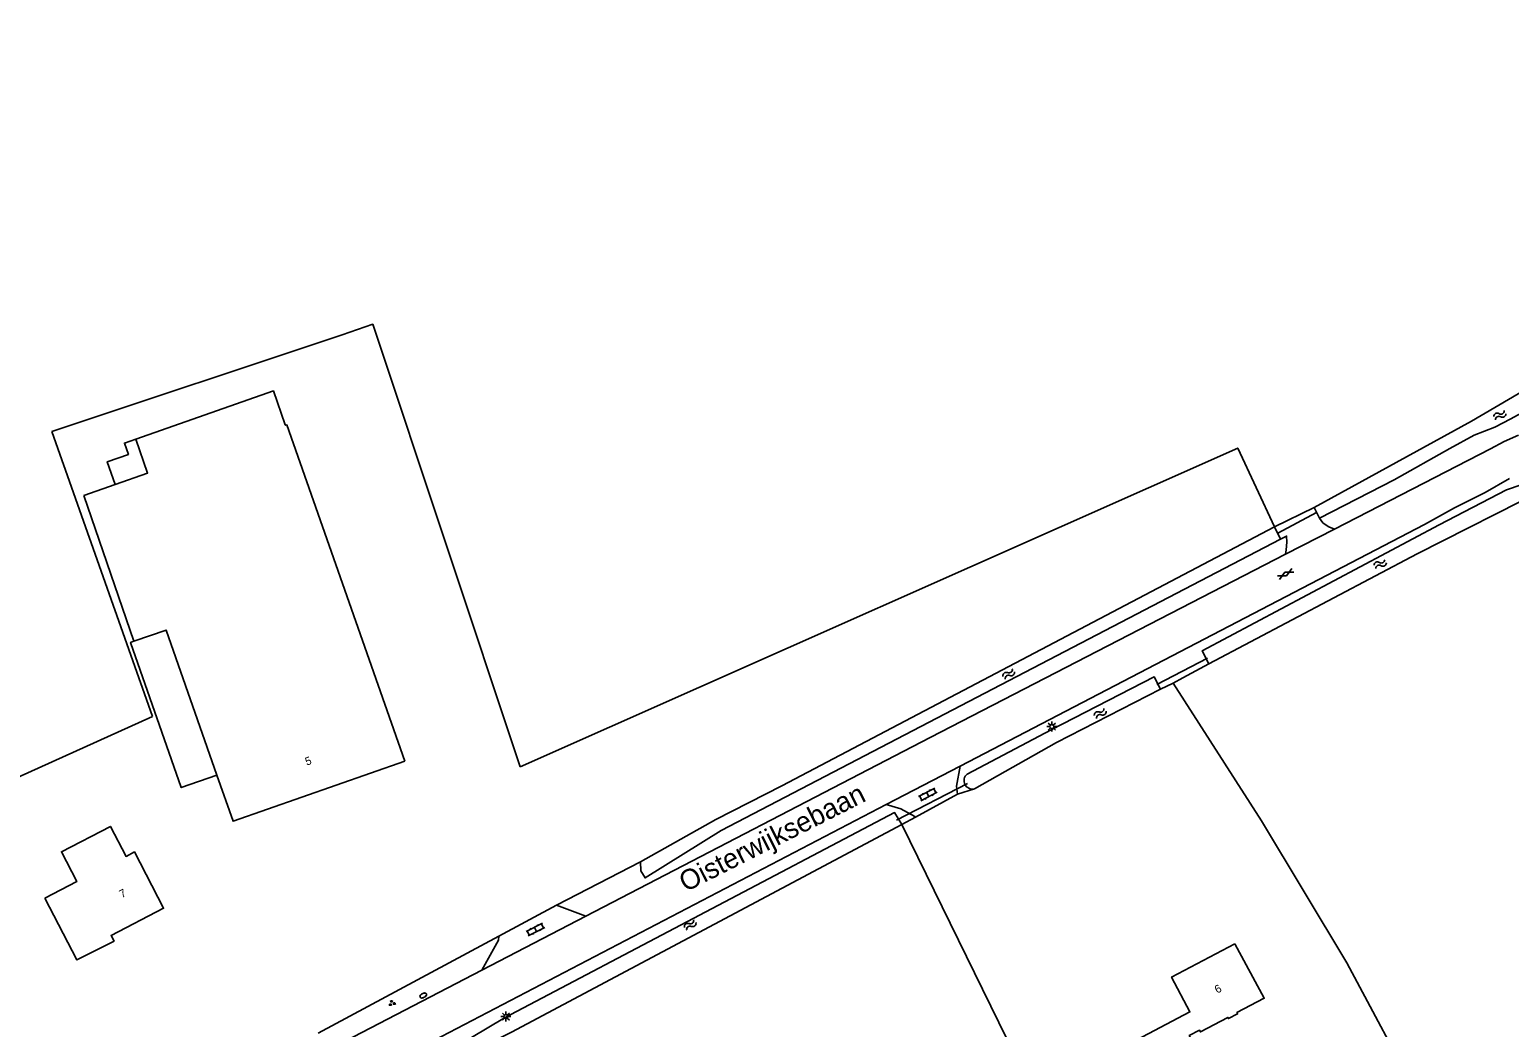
# Model space of a CAD drawing. Extents: x 135999 to 138000, y 396000 to 398501.
# Drawn here: x 136164 to 136349, y 396856.7 to 396981.4 of the extents above; entities that cross this region are included whole.
import ezdxf

# ---------------------------------------------------------------- set-up
doc = ezdxf.new("R2010")
doc.units = 0
for name, color, linetype in [('gg-afsc-draadraster', 7, 'Continuous'), ('gg-afsc-lijn draadraster', 7, 'Continuous'), ('gg-anno-huisnummerreeks BGT', 7, 'Continuous'), ('gg-anno-openbare ruimte label', 7, 'Continuous'), ('gg-bbg-gedigitaliseerde bebouwing', 7, 'Continuous'), ('gg-bbg-hoofdgebouw', 7, 'Continuous'), ('gg-bbg-luifel en loopbrug', 7, 'Continuous'), ('gg-knt-bronhoudergrens', 7, 'Continuous'), ('gg-knt-verharding', 7, 'Continuous'), ('gg-kntw-bovenkant insteek waterloop', 7, 'Continuous'), ('gg-kwrk-duiker nz buis', 7, 'Continuous'), ('gt-grn-groengrens', 7, 'Continuous'), ('gt-grn-vlakafsluiter', 7, 'Continuous'), ('gt-grn-weggrens', 7, 'Continuous'), ('gt-symb-brandkraan', 7, 'Continuous'), ('gt-symb-gesloten verharding', 7, 'Continuous'), ('gt-symb-groenvak', 7, 'Continuous'), ('gt-symb-klinker verharding', 7, 'Continuous'), ('gt-symb-lichtmast', 7, 'Continuous'), ('gt-symb-watersymbool', 7, 'Continuous')]:
    doc.layers.add(name, color=color, linetype=linetype)

# ---------------------------------------------------------------- blocks, each defined once
blk = doc.blocks.new('gt0-WA')
at = {"layer": 'gt-symb-watersymbool'}
for centre, start, end in [((-0.32, 0.02), 28.0725, 151.9275), ((0.43, 0.42), 208.0725, 331.9275), ((-0.32, -0.43), 28.0725, 151.9275), ((0.43, -0.03), 208.0725, 331.9275)]:
    blk.add_arc(centre, 0.425, start, end, dxfattribs=at)
blk = doc.blocks.new('gt0-GESVH1')
at = {"layer": 'gt-symb-gesloten verharding'}
for p, q in [((-0.99, -0.26), (0.01, 0.24)), ((0.01, -0.26), (-0.99, 0.24)), ((0.01, 0.24), (1.01, -0.26)), ((1.01, 0.24), (0.01, -0.26))]:
    blk.add_line(p, q, dxfattribs=at)
blk = doc.blocks.new('gt0-KL1')
at = {"layer": 'gt-symb-klinker verharding'}
for p, q in [((-1.15, 0.3), (1.15, 0.3)), ((-1, -0.3), (-1, 0.3)), ((-0.5, 0.3), (-0.5, 0.45)), ((0, -0.3), (0, 0.3)), ((0.5, 0.3), (0.5, 0.45)), ((1, -0.3), (1, 0.3)), ((-1.15, -0.3), (1.15, -0.3)), ((-0.5, -0.45), (-0.5, -0.3)), ((0.5, -0.45), (0.5, -0.3))]:
    blk.add_line(p, q, dxfattribs=at)
blk = doc.blocks.new('gt0-LMAST')
at = {"layer": 'gt-symb-lichtmast'}
for p, q in [((-0.18, 0.17), (-0.45, 0.44)), ((-0.01, 0.25), (-0.01, 0.62)), ((0.17, 0.17), (0.44, 0.44)), ((-0.26, 0), (-0.63, 0)), ((-0.18, -0.18), (-0.45, -0.45)), ((-0.01, -0.25), (-0.01, -0.63)), ((0.44, -0.45), (0.17, -0.18)), ((0.24, 0), (0.62, 0))]:
    blk.add_line(p, q, dxfattribs=at)
blk.add_circle((-0.01, 0), 0.25, dxfattribs=at)
blk = doc.blocks.new('gt0-GRVAK')
at = {"layer": 'gt-symb-groenvak'}
for p, q in [((-0.11, 0.19), (-0.23, 0.24)), ((-0.18, 0.15), (0.09, 0.15)), ((-0.09, 0.21), (-0.16, 0.32)), ((-0.05, 0.21), (-0.05, 0.39)), ((0, 0.21), (0.06, 0.32)), ((0.02, 0.19), (0.13, 0.24)), ((0.26, -0.05), (0.2, 0.06)), ((0.3, -0.05), (0.3, 0.13)), ((0.35, -0.05), (0.41, 0.06)), ((-0.24, -0.23), (-0.36, -0.18)), ((-0.32, -0.26), (-0.05, -0.26)), ((-0.23, -0.21), (-0.29, -0.1)), ((-0.18, -0.2), (-0.18, -0.02)), ((-0.14, -0.21), (-0.07, -0.1)), ((-0.12, -0.23), (0, -0.18)), ((0.24, -0.07), (0.12, -0.02)), ((0.17, -0.11), (0.44, -0.11)), ((0.37, -0.07), (0.49, -0.02))]:
    blk.add_line(p, q, dxfattribs=at)
blk = doc.blocks.new('gt0-BR')
at = {"layer": 'gt-symb-brandkraan'}
for centre, radius, start, end in [((-0.24, 0), 0.206, 107.5669, 252.4331), ((0.6, -2.66), 3, 106.892, 107.5669), ((0, -0.69), 0.938, 73.108, 106.892), ((-0.6, -2.66), 3, 72.4331, 73.108), ((0.24, 0), 0.206, 287.567, 72.4331), ((0.6, 2.66), 3, 252.4331, 253.108), ((0, 0.69), 0.938, 253.108, 286.8921), ((-0.6, 2.66), 3, 286.8921, 287.567)]:
    blk.add_arc(centre, radius, start, end, dxfattribs=at)

msp = doc.modelspace()

# ---------------------------------------------------------------- linework, layer by layer
at = {"layer": 'gg-afsc-draadraster'}
for points in [[(136225.31, 396889.28), (136315, 396929.12), (136319.61, 396919.27)], [(136306.92, 396899.77), (136317.97, 396882.54), (136328.63, 396864.8), (136331.55, 396859.34), (136341.43, 396840.86), (136345.33, 396832.86), (136347.66, 396834), (136348.94, 396831.55)]]:
    msp.add_lwpolyline(points, dxfattribs=at)
at = {"layer": 'gg-afsc-lijn draadraster'}
msp.add_lwpolyline([(136225.31, 396889.28), (136315, 396929.12), (136319.61, 396919.27)], dxfattribs=at)
at = {"layer": 'gg-bbg-gedigitaliseerde bebouwing'}
for p, q in [((136170.77, 396923.22), (136174.69, 396924.59)), ((136177.01, 396904.99), (136170.77, 396923.22))]:
    msp.add_line(p, q, dxfattribs=at)
for points in [[(136195.95, 396932.04), (136194.47, 396936.27), (136177.26, 396930.24)], [(136177.26, 396930.24), (136178.74, 396926.01), (136174.69, 396924.59)]]:
    msp.add_lwpolyline(points, dxfattribs=at)
at = {"layer": 'gg-bbg-hoofdgebouw'}
for points in [[(136210.87, 396890.02), (136196.16, 396932.03), (136195.98, 396931.97), (136195.95, 396932.04)], [(136187.41, 396888.27), (136181.07, 396906.38), (136177.01, 396904.99)], [(136210.87, 396890.02), (136189.43, 396882.5), (136187.41, 396888.27)], [(136165.89, 396872.9), (136169.89, 396874.96), (136167.97, 396878.69), (136174.1, 396881.85), (136176.04, 396878.11), (136177.1, 396878.66), (136180.74, 396871.63), (136174.18, 396868.24), (136174.54, 396867.52), (136169.9, 396865.16), (136165.89, 396872.9)], [(136314.62, 396867.17), (136306.73, 396863.03), (136309.02, 396858.67), (136296.48, 396852.07), (136298.93, 396847.37), (136310.2, 396853.3), (136308.93, 396855.72), (136310.21, 396856.4), (136310.33, 396856.18), (136313.76, 396857.98), (136313.84, 396857.83), (136314.98, 396858.43), (136314.9, 396858.58), (136318.32, 396860.38), (136314.62, 396867.17)]]:
    msp.add_lwpolyline(points, dxfattribs=at)
at = {"layer": 'gg-bbg-luifel en loopbrug'}
for points in [[(136177.26, 396930.24), (136175.85, 396929.75), (136176.34, 396928.33), (136173.7, 396927.41), (136174.69, 396924.59)], [(136177.01, 396904.99), (136176.61, 396904.85), (136182.95, 396886.71), (136187.41, 396888.27)]]:
    msp.add_lwpolyline(points, dxfattribs=at)
at = {"layer": 'gg-knt-bronhoudergrens'}
for p, q in [((136179.34, 396895.57), (136166.77, 396931.21)), ((136142.87, 396879.17), (136179.34, 396895.57))]:
    msp.add_line(p, q, dxfattribs=at)
for points in [[(136166.77, 396931.21), (136203.05, 396943.26), (136206.87, 396944.61), (136225.31, 396889.28)], [(136273.01, 396882.11), (136290.18, 396847.05), (136308.03, 396812.68)]]:
    msp.add_lwpolyline(points, dxfattribs=at)
at = {"layer": 'gg-knt-verharding'}
for p, q in [((136327.1, 396919.01), (136320.98, 396915.86)), ((136271.05, 396884.57), (136280.32, 396889.39)), ((136209.39, 396852.44), (136271.05, 396884.57)), ((136233.5, 396870.64), (136229.84, 396872)), ((136233.5, 396870.64), (136220.52, 396863.9)), ((136220.52, 396863.9), (136202.3, 396854.45))]:
    msp.add_line(p, q, dxfattribs=at)
for points in [[(136350.09, 396930.72), (136348.29, 396929.95), (136346.57, 396929.03), (136327.1, 396919.01)], [(136280.32, 396889.39), (136338.35, 396919.58), (136342.1, 396921.66), (136345.93, 396923.58), (136348.96, 396925.31)], [(136320.98, 396915.86), (136276.54, 396892.97), (136233.5, 396870.64)], [(136280.32, 396889.39), (136279.83, 396886.88), (136279.95, 396885.86)], [(136274.71, 396883.02), (136274.65, 396883.08), (136272.9, 396884.04), (136271.05, 396884.57)], [(136222.65, 396868.14), (136222.58, 396867.63), (136220.52, 396863.9)]]:
    msp.add_lwpolyline(points, dxfattribs=at)
at = {"layer": 'gg-kntw-bovenkant insteek waterloop'}
for p, q in [((136324.55, 396921.72), (136325.2, 396920.35)), ((136250.44, 396881.33), (136320.34, 396917.74)), ((136320.34, 396917.74), (136319.61, 396919.27)), ((136240.35, 396877.43), (136249.78, 396882.7))]:
    msp.add_line(p, q, dxfattribs=at)
for points in [[(136395.11, 396982.95), (136382.31, 396969.71), (136371.48, 396957.47), (136360.92, 396945.62), (136354.46, 396938.98), (136351.24, 396936.63), (136348.86, 396935.18), (136344.2, 396932.49), (136324.55, 396921.72)], [(136325.2, 396920.35), (136334.55, 396925.15), (136341.5, 396929.09), (136344.55, 396930.76), (136347.14, 396931.72), (136349.14, 396932.77), (136351.33, 396934.01), (136353.7, 396935.84), (136356.24, 396938.07), (136358.68, 396940.49), (136361.86, 396943.91), (136383.23, 396968.29), (136390.06, 396975.62), (136395.97, 396981.37), (136395.11, 396982.95)], [(136311.39, 396902.15), (136310.54, 396903.79), (136340.19, 396919.52), (136348.59, 396923.91), (136350.41, 396924.55), (136352.32, 396925.5), (136354.34, 396926.15), (136355.88, 396926.5), (136357.53, 396926.56), (136359.28, 396926.43), (136360.84, 396926.19), (136362.51, 396925.86), (136364.99, 396924.49), (136366.69, 396923), (136370.14, 396919.04), (136380.9, 396905.93), (136392.61, 396891)], [(136394.21, 396884.59), (136367.01, 396919.32), (136365.9, 396920.45), (136365.09, 396921.58), (136364.08, 396922.62), (136363.18, 396923.36), (136362.19, 396923.91), (136361.29, 396924.46), (136358.46, 396924.94), (136356.03, 396924.85), (136354.78, 396924.61), (136353.53, 396924.08), (136337.41, 396915.93), (136311.39, 396902.15)], [(136319.61, 396919.27), (136258.01, 396886.94), (136249.78, 396882.7)], [(136305.36, 396899.02), (136304.54, 396900.56), (136291.67, 396893.91), (136281.17, 396888.38)], [(136282.09, 396886.54), (136292.33, 396892.33), (136305.36, 396899.02)], [(136217.27, 396854.31), (136223.35, 396857.92), (136272.11, 396883.58), (136273.01, 396882.11)], [(136218.14, 396853.05), (136224.24, 396856.13), (136273.01, 396882.11)], [(136250.44, 396881.33), (136240.91, 396875.41), (136240.4, 396876.28), (136240.35, 396877.43)]]:
    msp.add_lwpolyline(points, dxfattribs=at)
msp.add_arc((136281.85, 396887.57), 1.06, 129.6956, 283.3848, dxfattribs=at)
at = {"layer": 'gg-kwrk-duiker nz buis'}
for p, q in [((136324.86, 396921.07), (136319.99, 396918.48)), ((136304.88, 396899.57), (136311.23, 396902.89)), ((136272.34, 396882.64), (136281.24, 396887.21))]:
    msp.add_line(p, q, dxfattribs=at)
at = {"layer": 'gt-grn-groengrens'}
for p, q in [((136324.55, 396921.72), (136319.61, 396919.27)), ((136308.12, 396900.41), (136311.39, 396902.15)), ((136305.36, 396899.02), (136306.92, 396899.77)), ((136306.92, 396899.77), (136308.12, 396900.41)), ((136274.71, 396883.02), (136273.01, 396882.11)), ((136229.84, 396872), (136240.35, 396877.43)), ((136200.05, 396856.01), (136222.65, 396868.14))]:
    msp.add_line(p, q, dxfattribs=at)
for points in [[(136325.2, 396920.35), (136325.64, 396919.8), (136326.03, 396919.51), (136326.38, 396919.27), (136327.1, 396919.01)], [(136320.98, 396915.86), (136321.07, 396916.41), (136321.13, 396917.38), (136321.11, 396918.14), (136320.34, 396917.74)]]:
    msp.add_lwpolyline(points, dxfattribs=at)
at = {"layer": 'gt-grn-vlakafsluiter'}
msp.add_line((136279.95, 396885.86), (136282.09, 396886.54), dxfattribs=at)
at = {"layer": 'gt-grn-weggrens'}
for p, q in [((136279.95, 396885.86), (136274.71, 396883.02)), ((136222.65, 396868.14), (136229.84, 396872))]:
    msp.add_line(p, q, dxfattribs=at)

# ---------------------------------------------------------------- block references
at = {"layer": 'gt-symb-brandkraan', "rotation": 27.256871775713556}
msp.add_blockref('gt0-BR', (136213.19, 396860.72), dxfattribs=at)
at = {"layer": 'gt-symb-gesloten verharding', "rotation": 26.872538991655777}
msp.add_blockref('gt0-GESVH1', (136320.97, 396913.39), dxfattribs=at)
at = {"layer": 'gt-symb-groenvak'}
msp.add_blockref('gt0-GRVAK', (136209.27, 396859.76), dxfattribs=at)
at = {"layer": 'gt-symb-klinker verharding'}
for p, rotation in [((136276.25, 396885.85), 27.513061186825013), ((136227.21, 396868.97), 26.28331291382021)]:
    msp.add_blockref('gt0-KL1', p, dxfattribs=dict(at, rotation=rotation))
at = {"layer": 'gt-symb-lichtmast'}
for p in [(136291.77, 396894.33), (136223.53, 396858.09)]:
    msp.add_blockref('gt0-LMAST', p, dxfattribs=at)
at = {"layer": 'gt-symb-watersymbool'}
for p, rotation in [((136347.71, 396933.21), 30.00072778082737), ((136332.76, 396914.61), 27.897271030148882), ((136286.33, 396900.86), 38.6687537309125), ((136297.76, 396895.94), 37.44283634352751), ((136246.51, 396869.5), 39.724862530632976)]:
    msp.add_blockref('gt0-WA', p, dxfattribs=dict(at, rotation=rotation))

# ---------------------------------------------------------------- texts
at = {"layer": 'gg-anno-huisnummerreeks BGT'}
for s, rotation, p in [('5', 19.3, (136198.63, 396889.44)), ('7', 27.3, (136175.52, 396872.87)), ('6', 27.8, (136312.43, 396860.94))]:
    msp.add_text(s, height=1, rotation=rotation, dxfattribs=at).set_placement(p)
at = {"layer": 'gg-anno-openbare ruimte label'}
msp.add_text('Oisterwijksebaan', height=2.5, rotation=26.8, dxfattribs=at).set_placement((136245.98, 396873.61))

doc.saveas('drawing.dxf')
